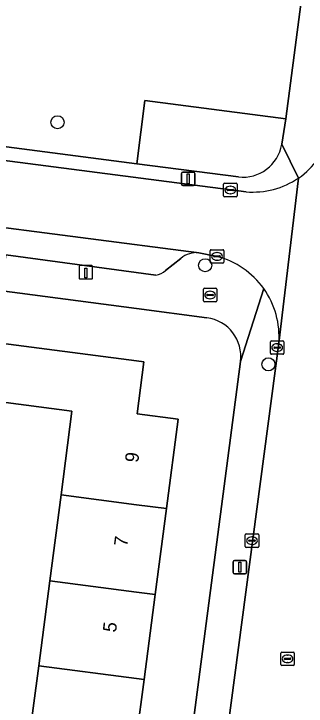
# Model space of a CAD drawing. Extents: x 162184 to 163154, y 385507 to 386516.
# Drawn here: x 162490.9 to 162512.6, y 386146.9 to 386198.5 of the extents above; entities that cross this region are included whole.
import ezdxf

# ---------------------------------------------------------------- set-up
doc = ezdxf.new("R2010")
doc.units = 0
for name, color, linetype in [('IMGEO_Boom', 7, 'Continuous'), ('IMGEO_Brandkraan', 7, 'Continuous'), ('IMGEO_Erf', 7, 'Continuous'), ('IMGEO_Groenvoorziening', 7, 'Continuous'), ('IMGEO_Kolk', 7, 'Continuous'), ('IMGEO_Laadpaal', 7, 'Continuous'), ('IMGEO_Lichtmast', 7, 'Continuous'), ('IMGEO_Pand', 7, 'Continuous'), ('IMGEO_Pand_nummerreeks', 7, 'Continuous'), ('IMGEO_Parkeervlak_open', 7, 'Continuous'), ('IMGEO_Rijbaan_lokaal_open', 7, 'Continuous'), ('IMGEO_Rioolput', 7, 'Continuous'), ('IMGEO_Voetpad_open', 7, 'Continuous')]:
    doc.layers.add(name, color=color, linetype=linetype)

msp = doc.modelspace()

# ---------------------------------------------------------------- linework, layer by layer
at = {"layer": 'IMGEO_Boom'}
for centre in [(162494.12, 386190.387), (162505.106, 386179.739), (162509.805, 386172.363)]:
    msp.add_circle(centre, 0.489, dxfattribs=at)
at = {"layer": 'IMGEO_Brandkraan'}
for p, q in [((162504.967, 386177.096), (162504.967, 386177.948)), ((162505.042, 386178.022), (162505.894, 386178.022)), ((162505.455, 386177.802), (162505.48, 386177.802)), ((162505.968, 386177.948), (162505.968, 386177.096)), ((162505.226, 386177.516), (162505.226, 386177.528)), ((162505.664, 386177.479), (162505.266, 386177.479)), ((162505.269, 386177.565), (162505.667, 386177.565)), ((162505.478, 386177.242), (162505.453, 386177.242)), ((162505.71, 386177.528), (162505.71, 386177.516)), ((162505.894, 386177.022), (162505.042, 386177.022))]:
    msp.add_line(p, q, dxfattribs=at)
for points in [[(162504.967, 386177.096), (162504.967, 386177.948)], [(162505.042, 386178.022), (162505.894, 386178.022)], [(162505.968, 386177.948), (162505.968, 386177.096)], [(162505.894, 386177.022), (162505.042, 386177.022)]]:
    msp.add_lwpolyline(points, dxfattribs=at)
for centre, radius, start, end in [((162505.044, 386177.946), 0.0765, 91.552, 178.448), ((162505.044, 386177.946), 0.0765, 91.552, 178.448), ((162505.892, 386177.946), 0.0765, 1.552, 88.448), ((162505.892, 386177.946), 0.0765, 1.552, 88.448), ((162505.266, 386177.525), 0.0403, 85.8775, 175.7526), ((162505.263, 386177.515), 0.0366, 178.938, 274.7102), ((162505.667, 386177.522), 0.043, 264.8664, 352.4533), ((162505.671, 386177.527), 0.0386, 1.7309, 96.639), ((162505.044, 386177.098), 0.0765, 181.552, 268.448), ((162505.044, 386177.098), 0.0765, 181.552, 268.448), ((162505.892, 386177.098), 0.0765, 271.552, 358.448), ((162505.892, 386177.098), 0.0765, 271.552, 358.448)]:
    msp.add_arc(centre, radius, start, end, dxfattribs=at)
for centre, major_axis, ratio, start_param, end_param in [((162505.454, 386177.522), (-0.387, 0.002), 0.722429, 4.712389, 7.853982), ((162505.479, 386177.522), (-0.39, 0.002), 0.717154, 1.570796, 4.712389)]:
    msp.add_ellipse(centre, major_axis=major_axis, ratio=ratio, start_param=start_param, end_param=end_param, dxfattribs=at)
at = {"layer": 'IMGEO_Erf'}
for points in [[(162505.229, 386175.825), (162500, 386176.51), (162485.436, 386178.419), (162484.936, 386174.584), (162500, 386172.62), (162500.545, 386172.549), (162500.042, 386168.686), (162503.084, 386168.289), (162502.215, 386161.625), (162501.38, 386155.217), (162500.556, 386148.897), (162500, 386144.635), (162499.732, 386142.582), (162498.919, 386136.344), (162495.581, 386136.779), (162495.077, 386132.917), (162479.792, 386134.91), (162479.088, 386129.516), (162498.874, 386126.939), (162500, 386127.02)], [(162502.068, 386129.398), (162507.733, 386172.564)]]:
    msp.add_lwpolyline(points, dxfattribs=at)
msp.add_lwpolyline([(162493.549, 386156.233), (162494.385, 386162.641), (162495.198, 386168.876), (162487.787, 386169.843), (162486.979, 386163.648), (162483.568, 386164.093), (162483.201, 386161.508), (162485.865, 386161.16), (162485.384, 386157.476), (162482.817, 386157.811), (162482.483, 386155.188), (162485.041, 386154.854), (162484.592, 386151.41), (162484.142, 386147.966), (162481.558, 386148.303), (162481.172, 386145.494), (162484.549, 386145.054), (162483.717, 386138.673), (162491.133, 386137.706), (162491.901, 386143.597), (162492.725, 386149.913)], close=True, dxfattribs=at)
msp.add_arc((162504.85, 386172.942), 2.908, 352.5362, 82.5024, dxfattribs=at)
at = {"layer": 'IMGEO_Groenvoorziening'}
msp.add_lwpolyline([(162513.182, 386206.613), (162500, 386208.516), (162484.688, 386210.725), (162483.129, 386210.95), (162482.938, 386209.506), (162482.206, 386203.964), (162481.835, 386201.154), (162473.483, 386202.26), (162474.138, 386207.216), (162468.483, 386207.962), (162467.503, 386198.971), (162453.471, 386201.1), (162452.471, 386193.504), (162500.008, 386187.3), (162500.62, 386192.004), (162511.108, 386190.65)], close=True, dxfattribs=at)
for points in [[(162511.108, 386190.65), (162500.62, 386192.004), (162500.008, 386187.3), (162507.57, 386186.313)], [(162510.792, 386188.743), (162511.108, 386190.65)]]:
    msp.add_lwpolyline(points, dxfattribs=at)
msp.add_arc((162507.9, 386189.227), 2.932, 263.5384, 350.508, dxfattribs=at)
at = {"layer": 'IMGEO_Kolk'}
for p, q in [((162506.474, 386184.916), (162506.474, 386185.768)), ((162506.549, 386185.842), (162507.401, 386185.842)), ((162506.962, 386185.622), (162506.987, 386185.622)), ((162507.475, 386185.768), (162507.475, 386184.916)), ((162506.733, 386185.336), (162506.733, 386185.348)), ((162507.171, 386185.299), (162506.773, 386185.299)), ((162506.776, 386185.385), (162507.174, 386185.385)), ((162506.985, 386185.062), (162506.96, 386185.062)), ((162507.217, 386185.348), (162507.217, 386185.336)), ((162507.401, 386184.842), (162506.549, 386184.842)), ((162505.555, 386180.898), (162506.407, 386180.898)), ((162505.48, 386179.972), (162505.48, 386180.824)), ((162505.739, 386180.392), (162505.739, 386180.404)), ((162506.177, 386180.355), (162505.779, 386180.355)), ((162505.782, 386180.441), (162506.18, 386180.441)), ((162505.968, 386180.678), (162505.993, 386180.678)), ((162506.223, 386180.404), (162506.223, 386180.392)), ((162506.481, 386180.824), (162506.481, 386179.972)), ((162506.407, 386179.898), (162505.555, 386179.898)), ((162505.991, 386180.118), (162505.966, 386180.118)), ((162509.954, 386173.183), (162509.954, 386174.035)), ((162510.029, 386174.109), (162510.881, 386174.109)), ((162510.213, 386173.603), (162510.213, 386173.615)), ((162510.256, 386173.652), (162510.654, 386173.652)), ((162510.442, 386173.889), (162510.467, 386173.889)), ((162510.697, 386173.615), (162510.697, 386173.603)), ((162510.955, 386174.035), (162510.955, 386173.183)), ((162510.881, 386173.109), (162510.029, 386173.109)), ((162510.651, 386173.566), (162510.253, 386173.566)), ((162510.465, 386173.329), (162510.44, 386173.329)), ((162508.156, 386159.729), (162509.008, 386159.729)), ((162508.081, 386158.803), (162508.081, 386159.655)), ((162508.34, 386159.223), (162508.34, 386159.235)), ((162508.778, 386159.186), (162508.38, 386159.186)), ((162508.383, 386159.272), (162508.781, 386159.272)), ((162508.569, 386159.509), (162508.594, 386159.509)), ((162508.824, 386159.235), (162508.824, 386159.223)), ((162509.082, 386159.655), (162509.082, 386158.803)), ((162509.008, 386158.729), (162508.156, 386158.729)), ((162508.592, 386158.949), (162508.567, 386158.949))]:
    msp.add_line(p, q, dxfattribs=at)
for points in [[(162506.474, 386184.916), (162506.474, 386185.768)], [(162506.549, 386185.842), (162507.401, 386185.842)], [(162507.475, 386185.768), (162507.475, 386184.916)], [(162507.401, 386184.842), (162506.549, 386184.842)], [(162505.555, 386180.898), (162506.407, 386180.898)], [(162505.48, 386179.972), (162505.48, 386180.824)], [(162506.481, 386180.824), (162506.481, 386179.972)], [(162506.407, 386179.898), (162505.555, 386179.898)], [(162509.954, 386173.183), (162509.954, 386174.035)], [(162510.029, 386174.109), (162510.881, 386174.109)], [(162510.955, 386174.035), (162510.955, 386173.183)], [(162510.881, 386173.109), (162510.029, 386173.109)], [(162508.156, 386159.729), (162509.008, 386159.729)], [(162508.081, 386158.803), (162508.081, 386159.655)], [(162509.082, 386159.655), (162509.082, 386158.803)], [(162509.008, 386158.729), (162508.156, 386158.729)]]:
    msp.add_lwpolyline(points, dxfattribs=at)
for centre, radius, start, end in [((162506.551, 386185.766), 0.0765, 91.552, 178.448), ((162506.551, 386185.766), 0.0765, 91.552, 178.448), ((162507.399, 386185.766), 0.0765, 1.552, 88.448), ((162507.399, 386185.766), 0.0765, 1.552, 88.448), ((162506.773, 386185.345), 0.0403, 85.8775, 175.7526), ((162506.77, 386185.335), 0.0366, 178.938, 274.7102), ((162507.174, 386185.342), 0.043, 264.8664, 352.4533), ((162507.178, 386185.347), 0.0386, 1.7309, 96.639), ((162506.551, 386184.918), 0.0765, 181.552, 268.448), ((162506.551, 386184.918), 0.0765, 181.552, 268.448), ((162507.399, 386184.918), 0.0765, 271.552, 358.448), ((162507.399, 386184.918), 0.0765, 271.552, 358.448), ((162505.557, 386180.822), 0.0765, 91.552, 178.448), ((162505.557, 386180.822), 0.0765, 91.552, 178.448), ((162506.405, 386180.822), 0.0765, 1.552, 88.448), ((162506.405, 386180.822), 0.0765, 1.552, 88.448), ((162505.779, 386180.401), 0.0403, 85.8775, 175.7526), ((162505.776, 386180.391), 0.0366, 178.938, 274.7102), ((162506.18, 386180.398), 0.043, 264.8664, 352.4533), ((162506.184, 386180.403), 0.0386, 1.7309, 96.639), ((162505.557, 386179.974), 0.0765, 181.552, 268.448), ((162505.557, 386179.974), 0.0765, 181.552, 268.448), ((162506.405, 386179.974), 0.0765, 271.552, 358.448), ((162506.405, 386179.974), 0.0765, 271.552, 358.448), ((162510.031, 386174.033), 0.0765, 91.552, 178.448), ((162510.031, 386174.033), 0.0765, 91.552, 178.448), ((162510.253, 386173.612), 0.0403, 85.8775, 175.7526), ((162510.658, 386173.614), 0.0386, 1.7309, 96.639), ((162510.879, 386174.033), 0.0765, 1.552, 88.448), ((162510.879, 386174.033), 0.0765, 1.552, 88.448), ((162510.031, 386173.185), 0.0765, 181.552, 268.448), ((162510.031, 386173.185), 0.0765, 181.552, 268.448), ((162510.25, 386173.602), 0.0366, 178.938, 274.7102), ((162510.654, 386173.609), 0.043, 264.8664, 352.4533), ((162510.879, 386173.185), 0.0765, 271.552, 358.448), ((162510.879, 386173.185), 0.0765, 271.552, 358.448), ((162508.158, 386159.653), 0.0765, 91.552, 178.448), ((162508.158, 386159.653), 0.0765, 91.552, 178.448), ((162509.006, 386159.653), 0.0765, 1.552, 88.448), ((162509.006, 386159.653), 0.0765, 1.552, 88.448), ((162508.38, 386159.232), 0.0403, 85.8775, 175.7526), ((162508.377, 386159.222), 0.0366, 178.938, 274.7102), ((162508.781, 386159.229), 0.043, 264.8664, 352.4533), ((162508.785, 386159.234), 0.0386, 1.7309, 96.639), ((162508.158, 386158.805), 0.0765, 181.552, 268.448), ((162508.158, 386158.805), 0.0765, 181.552, 268.448), ((162509.006, 386158.805), 0.0765, 271.552, 358.448), ((162509.006, 386158.805), 0.0765, 271.552, 358.448)]:
    msp.add_arc(centre, radius, start, end, dxfattribs=at)
for centre, major_axis, ratio, start_param, end_param in [((162506.961, 386185.342), (-0.387, 0.002), 0.722429, 4.712389, 7.853982), ((162506.986, 386185.342), (-0.39, 0.002), 0.717154, 1.570796, 4.712389), ((162505.967, 386180.398), (-0.387, 0.002), 0.722429, 4.712389, 7.853982), ((162505.992, 386180.398), (-0.39, 0.002), 0.717154, 1.570796, 4.712389), ((162510.441, 386173.609), (-0.387, 0.002), 0.722429, 4.712389, 7.853982), ((162510.466, 386173.609), (-0.39, 0.002), 0.717154, 1.570796, 4.712389), ((162508.568, 386159.229), (-0.387, 0.002), 0.722429, 4.712389, 7.853982), ((162508.593, 386159.229), (-0.39, 0.002), 0.717154, 1.570796, 4.712389)]:
    msp.add_ellipse(centre, major_axis=major_axis, ratio=ratio, start_param=start_param, end_param=end_param, dxfattribs=at)
at = {"layer": 'IMGEO_Laadpaal'}
for p, q in [((162495.735, 386179.633), (162495.735, 386178.792)), ((162495.735, 386179.633), (162495.735, 386178.792)), ((162496.651, 386179.717), (162495.81, 386179.717)), ((162496.651, 386179.717), (162495.81, 386179.717)), ((162496.735, 386178.801), (162496.735, 386179.642)), ((162496.735, 386178.801), (162496.735, 386179.642)), ((162495.819, 386178.717), (162496.66, 386178.717)), ((162495.819, 386178.717), (162496.66, 386178.717))]:
    msp.add_line(p, q, dxfattribs=at)
msp.add_lwpolyline([(162496.15, 386179.53), (162496.31, 386179.53), (162496.31, 386178.797), (162496.15, 386178.797), (162496.15, 386179.53)], dxfattribs=at)
for centre, start, end in [((162495.813, 386179.639), 92.4484, 184.2845), ((162495.813, 386179.639), 92.4484, 184.2845), ((162496.657, 386179.639), 2.4484, 94.2845), ((162496.657, 386179.639), 2.4484, 94.2845), ((162495.813, 386178.795), 182.4484, 274.2845), ((162495.813, 386178.795), 182.4484, 274.2845), ((162496.657, 386178.795), 272.4484, 4.2845), ((162496.657, 386178.795), 272.4484, 4.2845)]:
    msp.add_arc(centre, 0.0779, start, end, dxfattribs=at)
at = {"layer": 'IMGEO_Lichtmast'}
for p, q in [((162503.336, 386185.78), (162503.336, 386186.58)), ((162503.336, 386186.58), (162503.336, 386185.78)), ((162503.436, 386186.68), (162504.226, 386186.68)), ((162504.226, 386186.68), (162503.436, 386186.68)), ((162504.326, 386186.58), (162504.326, 386185.78)), ((162504.326, 386185.78), (162504.326, 386186.58)), ((162504.226, 386185.68), (162503.436, 386185.68)), ((162503.436, 386185.68), (162504.226, 386185.68)), ((162507.181, 386156.857), (162507.181, 386157.657)), ((162507.181, 386157.657), (162507.181, 386156.857)), ((162507.281, 386157.757), (162508.071, 386157.757)), ((162508.071, 386157.757), (162507.281, 386157.757)), ((162508.171, 386157.657), (162508.171, 386156.857)), ((162508.171, 386156.857), (162508.171, 386157.657)), ((162508.071, 386156.757), (162507.281, 386156.757)), ((162507.281, 386156.757), (162508.071, 386156.757))]:
    msp.add_line(p, q, dxfattribs=at)
for points in [[(162503.756, 386186.555), (162503.906, 386186.555), (162503.906, 386185.805), (162503.756, 386185.805), (162503.756, 386186.555)], [(162507.601, 386157.632), (162507.751, 386157.632), (162507.751, 386156.882), (162507.601, 386156.882), (162507.601, 386157.632)]]:
    msp.add_lwpolyline(points, dxfattribs=at)
for centre, start, end in [((162503.436, 386186.58), 90, 180), ((162503.436, 386186.58), 90, 180), ((162504.226, 386186.58), 0, 90), ((162504.226, 386186.58), 360, 90), ((162503.436, 386185.78), 180, 270), ((162503.436, 386185.78), 180, 270), ((162504.226, 386185.78), 270, 0), ((162504.226, 386185.78), 270, 0), ((162507.281, 386157.657), 90, 180), ((162507.281, 386157.657), 90, 180), ((162508.071, 386157.657), 0, 90), ((162508.071, 386157.657), 360, 90), ((162507.281, 386156.857), 180, 270), ((162507.281, 386156.857), 180, 270), ((162508.071, 386156.857), 270, 0), ((162508.071, 386156.857), 270, 0)]:
    msp.add_arc(centre, 0.1, start, end, dxfattribs=at)
at = {"layer": 'IMGEO_Pand'}
for points in [[(162500, 386161.912), (162502.215, 386161.625), (162503.084, 386168.289), (162500.042, 386168.686), (162500.545, 386172.549), (162500, 386172.62), (162484.936, 386174.584), (162484.289, 386169.626), (162483.568, 386164.093), (162486.979, 386163.648), (162487.787, 386169.843), (162495.198, 386168.876), (162494.385, 386162.641)], [(162494.385, 386162.641), (162493.549, 386156.233), (162500, 386155.396), (162501.38, 386155.217), (162502.215, 386161.625), (162500, 386161.912)], [(162500, 386148.969), (162500.556, 386148.897), (162501.38, 386155.217), (162500, 386155.396), (162493.549, 386156.233), (162492.725, 386149.913)], [(162492.725, 386149.913), (162491.901, 386143.597), (162499.732, 386142.582), (162500, 386144.635), (162500.556, 386148.897), (162500, 386148.969)]]:
    msp.add_lwpolyline(points, close=True, dxfattribs=at)
at = {"layer": 'IMGEO_Parkeervlak_open'}
for points in [[(162504.642, 386180.672), (162443.001, 386188.658)], [(162445.554, 386186.342), (162483.61, 386181.389), (162490.287, 386180.519), (162501.435, 386178.992)], [(162502.157, 386179.344), (162503.3, 386180.248)]]:
    msp.add_lwpolyline(points, dxfattribs=at)
for centre, radius, start, end in [((162504.464, 386178.899), 1.782, 84.2718, 130.7957), ((162501.186, 386180.419), 1.448, 279.8918, 312.0899)]:
    msp.add_arc(centre, radius, start, end, dxfattribs=at)
at = {"layer": 'IMGEO_Rijbaan_lokaal_open'}
for points in [[(162508.146, 386185.209), (162446.423, 386193.22)], [(162443.381, 386191.723), (162443.001, 386188.658), (162504.642, 386180.672), (162505.981, 386180.398)], [(162512.043, 386186.234), (162510.578, 386173.939), (162504.584, 386128.617)], [(162510.578, 386173.939), (162512.043, 386186.234)]]:
    msp.add_lwpolyline(points, dxfattribs=at)
for centre, radius, start, end in [((162508.655, 386191.197), 6.009, 304.3137, 343.4935), ((162508.655, 386191.195), 6.007, 265.1401, 304.3325), ((162504.432, 386174.432), 6.164, 35.4294, 75.45), ((162504.431, 386174.429), 6.166, 355.4385, 35.441)]:
    msp.add_arc(centre, radius, start, end, dxfattribs=at)
at = {"layer": 'IMGEO_Rioolput'}
for p, q in [((162510.804, 386150.935), (162511.656, 386150.935)), ((162510.729, 386150.009), (162510.729, 386150.861)), ((162510.988, 386150.429), (162510.988, 386150.441)), ((162511.031, 386150.478), (162511.429, 386150.478)), ((162511.217, 386150.715), (162511.242, 386150.715)), ((162511.472, 386150.441), (162511.472, 386150.429)), ((162511.73, 386150.861), (162511.73, 386150.009)), ((162511.656, 386149.935), (162510.804, 386149.935)), ((162511.426, 386150.392), (162511.028, 386150.392)), ((162511.24, 386150.155), (162511.215, 386150.155))]:
    msp.add_line(p, q, dxfattribs=at)
for points in [[(162510.804, 386150.935), (162511.656, 386150.935)], [(162510.729, 386150.009), (162510.729, 386150.861)], [(162511.73, 386150.861), (162511.73, 386150.009)], [(162511.656, 386149.935), (162510.804, 386149.935)]]:
    msp.add_lwpolyline(points, dxfattribs=at)
for centre, radius, start, end in [((162510.806, 386150.859), 0.0765, 91.552, 178.448), ((162510.806, 386150.859), 0.0765, 91.552, 178.448), ((162511.654, 386150.859), 0.0765, 1.552, 88.448), ((162511.654, 386150.859), 0.0765, 1.552, 88.448), ((162511.028, 386150.438), 0.0403, 85.8775, 175.7526), ((162511.025, 386150.428), 0.0366, 178.938, 274.7102), ((162511.429, 386150.435), 0.043, 264.8664, 352.4533), ((162511.433, 386150.44), 0.0386, 1.7309, 96.639), ((162510.806, 386150.011), 0.0765, 181.552, 268.448), ((162510.806, 386150.011), 0.0765, 181.552, 268.448), ((162511.654, 386150.011), 0.0765, 271.552, 358.448), ((162511.654, 386150.011), 0.0765, 271.552, 358.448)]:
    msp.add_arc(centre, radius, start, end, dxfattribs=at)
for centre, major_axis, ratio, start_param, end_param in [((162511.216, 386150.435), (-0.387, 0.002), 0.722429, 4.712389, 7.853982), ((162511.241, 386150.435), (-0.39, 0.002), 0.717154, 1.570796, 4.712389)]:
    msp.add_ellipse(centre, major_axis=major_axis, ratio=ratio, start_param=start_param, end_param=end_param, dxfattribs=at)
at = {"layer": 'IMGEO_Voetpad_open'}
for points in [[(162519.489, 386241.838), (162517.483, 386239.714), (162514.479, 386216.591), (162514.278, 386215.046), (162513.182, 386206.613), (162511.108, 386190.65), (162510.792, 386188.743), (162512.043, 386186.234)], [(162373.772, 386197.58), (162373.114, 386193.137), (162483.993, 386178.608), (162485.436, 386178.419), (162500, 386176.51), (162505.229, 386175.825)], [(162507.57, 386186.313), (162500.008, 386187.3), (162452.471, 386193.504), (162444.353, 386194.564)], [(162446.423, 386193.22), (162508.146, 386185.209)], [(162512.043, 386186.234), (162510.792, 386188.743)], [(162501.435, 386178.992), (162490.287, 386180.519), (162490.14, 386179.418), (162483.468, 386180.291), (162483.61, 386181.389), (162445.554, 386186.342)], [(162505.981, 386180.398), (162504.642, 386180.672)], [(162503.3, 386180.248), (162502.157, 386179.344)], [(162509.455, 386178.005), (162507.733, 386172.564), (162502.068, 386129.398)], [(162507.733, 386172.564), (162509.455, 386178.005)], [(162504.584, 386128.617), (162510.578, 386173.939)]]:
    msp.add_lwpolyline(points, dxfattribs=at)
for centre, radius, start, end in [((162508.655, 386191.197), 6.009, 304.3137, 343.4935), ((162507.9, 386189.227), 2.932, 263.5384, 350.508), ((162508.655, 386191.195), 6.007, 265.1401, 304.3325), ((162504.464, 386178.899), 1.782, 84.2718, 130.7957), ((162504.432, 386174.432), 6.164, 35.4294, 75.45), ((162501.186, 386180.419), 1.448, 279.8918, 312.0899), ((162504.431, 386174.429), 6.166, 355.4385, 35.441), ((162504.85, 386172.942), 2.908, 352.5362, 82.5024)]:
    msp.add_arc(centre, radius, start, end, dxfattribs=at)

# ---------------------------------------------------------------- texts
at = {"layer": 'IMGEO_Pand_nummerreeks'}
for s, rotation, p in [('9', 82.5704, (162500.117, 386165.011)), ('7', 82.5717, (162499.301, 386158.758)), ('5', 82.5717, (162498.468, 386152.369))]:
    msp.add_text(s, height=1, rotation=rotation, dxfattribs=at).set_placement(p)

doc.saveas('drawing.dxf')
